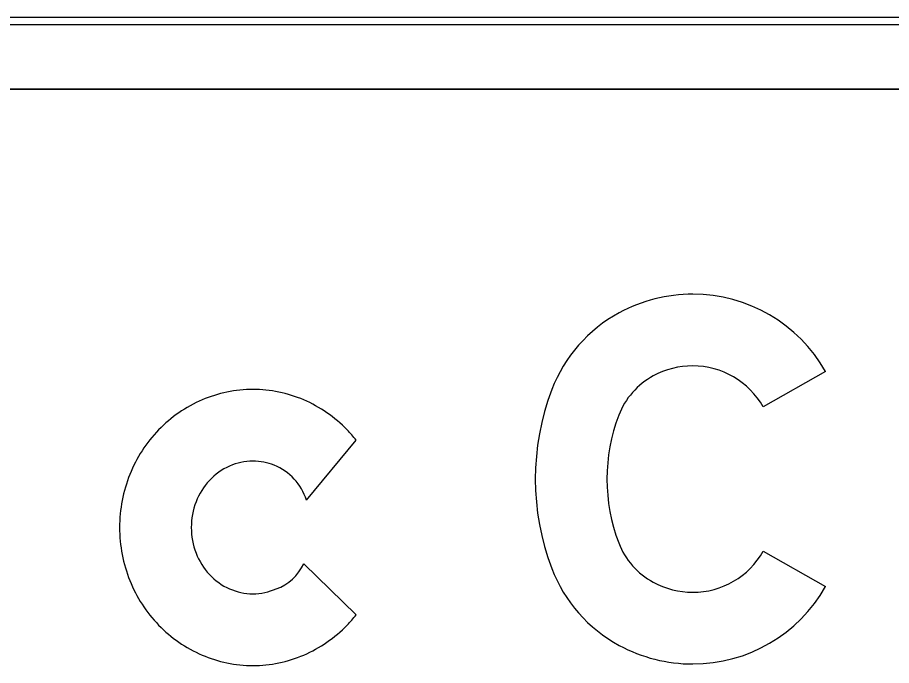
# Model space of a CAD drawing. Extents: x 1806251 to 1809821, y 414895 to 422886.
# Drawn here: x 1809677.3028 to 1809677.5467, y 415112.5003 to 415112.6811 of the extents above; entities that cross this region are included whole.
import ezdxf

# ---------------------------------------------------------------- set-up
doc = ezdxf.new("R2010")
doc.units = 0
for name, color, linetype in [('GSBWFILL', 7, 'Continuous'), ('GSCOLORFILL', 7, 'Continuous'), ('GSOUTLINE', 7, 'Continuous')]:
    doc.layers.add(name, color=color, linetype=linetype)

msp = doc.modelspace()

# ---------------------------------------------------------------- linework, layer by layer
at = {"layer": 'GSBWFILL'}
for p, q in [((1809678.4755928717, 415112.68107287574), (1809676.7145928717, 415112.68107287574)), ((1809676.7145928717, 415112.6610728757), (1809678.4755928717, 415112.6610728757)), ((1809677.3834263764, 415112.5464288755), (1809677.3973138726, 415112.5631928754)), ((1809677.3973138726, 415112.5144528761), (1809677.3827318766, 415112.5287198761))]:
    msp.add_line(p, q, dxfattribs=at)
for points in [[(1809677.5283138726, 415112.58231262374), (1809677.5109142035, 415112.57245101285)], [(1809677.5109142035, 415112.5321947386), (1809677.5283138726, 415112.52233312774)]]:
    msp.add_lwpolyline(points, dxfattribs=at)
for centre, radius, start, end in [((1809677.4912689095, 415112.5606830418), 0.04321482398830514, 90.00000000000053, 118.3756803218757), ((1809677.4912689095, 415112.56131664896), 0.04258121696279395, 29.543259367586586, 90.00000000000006), ((1809677.490216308, 415112.56263176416), 0.04099999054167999, 118.37568032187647, 159.0882708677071), ((1809677.4912689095, 415112.5606830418), 0.023214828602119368, 90.00000000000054, 118.3756803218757), ((1809677.4912689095, 415112.56131664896), 0.02258122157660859, 29.54325936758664, 89.99999999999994), ((1809677.490216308, 415112.56263176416), 0.02099999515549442, 118.37568032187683, 159.08827086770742), ((1809677.368513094, 415112.5413507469), 0.03597211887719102, 90, 113.20470833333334), ((1809677.368513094, 415112.5413507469), 0.03597211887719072, 66.79529166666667, 90), ((1809677.5171960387, 415112.55232287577), 0.06988214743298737, 159.088270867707, 200.9117291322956), ((1809677.3690395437, 415112.5401227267), 0.0373082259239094, 113.20470833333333, 135.9844527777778), ((1809677.3679866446, 415112.5401227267), 0.03730822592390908, 44.015547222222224, 66.79529166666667), ((1809677.5171960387, 415112.55232287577), 0.049882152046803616, 159.08827086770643, 200.9117291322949), ((1809677.3698565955, 415112.5393332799), 0.03844435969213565, 135.9844527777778, 158.18779166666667), ((1809677.3671695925, 415112.5393332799), 0.03844435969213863, 38.362347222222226, 44.015550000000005), ((1809677.368513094, 415112.54130239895), 0.016020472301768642, 90, 114.01492222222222), ((1809677.368513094, 415112.54130239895), 0.01602047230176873, 68.21394722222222, 90), ((1809677.3690490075, 415112.5400995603), 0.017337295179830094, 114.01492222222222, 137.0867861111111), ((1809677.3689315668, 415112.5420956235), 0.015128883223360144, 16.64454444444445, 68.57064444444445), ((1809677.3711319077, 415112.53882287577), 0.03981801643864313, 158.18779166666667, 180), ((1809677.3698824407, 415112.5393247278), 0.018475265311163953, 137.08678611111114, 158.93885000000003), ((1809677.3711856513, 415112.53882287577), 0.0198717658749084, 158.93885, 180), ((1809677.3711319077, 415112.53882287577), 0.03981801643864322, 180, 201.81220833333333), ((1809677.3711856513, 415112.53882287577), 0.019871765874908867, 180, 201.06115), ((1809677.490216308, 415112.5420139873), 0.020999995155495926, 200.91172913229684, 241.62431967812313), ((1809677.3698824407, 415112.5383210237), 0.01847526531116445, 201.06115000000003, 222.91321388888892), ((1809677.4912689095, 415112.5433291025), 0.02258122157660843, 269.99999999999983, 330.4567406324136), ((1809677.370608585, 415112.53430101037), 0.013346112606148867, 289.3607416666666, 335.28027777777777), ((1809677.3690490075, 415112.53754619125), 0.017337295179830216, 222.91321388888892, 245.9850777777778), ((1809677.490216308, 415112.5420139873), 0.0409999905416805, 200.9117291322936, 241.62431967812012), ((1809677.3698565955, 415112.53831247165), 0.03844435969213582, 201.81220833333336, 224.01554722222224), ((1809677.4912689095, 415112.54396270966), 0.023214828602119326, 241.62431967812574, 269.99999999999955), ((1809677.368513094, 415112.5363433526), 0.01602047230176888, 245.98507777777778, 270), ((1809677.368513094, 415112.5363433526), 0.016020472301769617, 270, 294.01492222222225), ((1809677.4912689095, 415112.5433291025), 0.04258121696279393, 270, 330.45674063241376), ((1809677.3671695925, 415112.53831247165), 0.0384443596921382, 315.9844527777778, 321.63765555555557), ((1809677.3690395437, 415112.53752302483), 0.03730822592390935, 224.01554722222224, 246.79529166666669), ((1809677.3679866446, 415112.53752302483), 0.03730822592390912, 293.2047083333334, 315.98445277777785), ((1809677.4912689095, 415112.54396270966), 0.04321482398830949, 241.62431967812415, 269.9999999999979), ((1809677.368513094, 415112.5362950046), 0.03597211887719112, 246.7952916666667, 270.00000000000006), ((1809677.368513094, 415112.5362950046), 0.035972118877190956, 270, 293.2047083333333)]:
    msp.add_arc(centre, radius, start, end, dxfattribs=at)
at = {"layer": 'GSCOLORFILL'}
for p, q in [((1809678.4755928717, 415112.68107287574), (1809676.7145928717, 415112.68107287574)), ((1809678.4755928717, 415112.68107287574), (1809676.7145928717, 415112.68107287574)), ((1809678.4755928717, 415112.68107287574), (1809676.7145928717, 415112.68107287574)), ((1809676.7145928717, 415112.67907287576), (1809678.4755928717, 415112.67907287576)), ((1809676.7145928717, 415112.6610728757), (1809678.4755928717, 415112.6610728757)), ((1809677.3834263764, 415112.5464288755), (1809677.3973138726, 415112.5631928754)), ((1809677.3973138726, 415112.5144528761), (1809677.3827318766, 415112.5287198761))]:
    msp.add_line(p, q, dxfattribs=at)
for points in [[(1809677.5283138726, 415112.58231262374), (1809677.5109142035, 415112.57245101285)], [(1809677.5109142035, 415112.5321947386), (1809677.5283138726, 415112.52233312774)]]:
    msp.add_lwpolyline(points, dxfattribs=at)
for centre, radius, start, end in [((1809677.4912689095, 415112.5606830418), 0.04321482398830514, 90.00000000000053, 118.3756803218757), ((1809677.4912689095, 415112.56131664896), 0.04258121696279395, 29.543259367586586, 90.00000000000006), ((1809677.490216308, 415112.56263176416), 0.04099999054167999, 118.37568032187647, 159.0882708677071), ((1809677.4912689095, 415112.5606830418), 0.023214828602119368, 90.00000000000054, 118.3756803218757), ((1809677.4912689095, 415112.56131664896), 0.02258122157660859, 29.54325936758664, 89.99999999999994), ((1809677.490216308, 415112.56263176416), 0.02099999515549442, 118.37568032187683, 159.08827086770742), ((1809677.368513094, 415112.5413507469), 0.03597211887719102, 90, 113.20470833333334), ((1809677.368513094, 415112.5413507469), 0.03597211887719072, 66.79529166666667, 90), ((1809677.5171960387, 415112.55232287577), 0.06988214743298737, 159.088270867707, 200.9117291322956), ((1809677.3690395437, 415112.5401227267), 0.0373082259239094, 113.20470833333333, 135.9844527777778), ((1809677.3679866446, 415112.5401227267), 0.03730822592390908, 44.015547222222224, 66.79529166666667), ((1809677.5171960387, 415112.55232287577), 0.049882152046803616, 159.08827086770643, 200.9117291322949), ((1809677.3698565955, 415112.5393332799), 0.03844435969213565, 135.9844527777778, 158.18779166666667), ((1809677.3671695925, 415112.5393332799), 0.03844435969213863, 38.362347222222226, 44.015550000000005), ((1809677.368513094, 415112.54130239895), 0.016020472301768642, 90, 114.01492222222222), ((1809677.368513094, 415112.54130239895), 0.01602047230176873, 68.21394722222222, 90), ((1809677.3690490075, 415112.5400995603), 0.017337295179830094, 114.01492222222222, 137.0867861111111), ((1809677.3689315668, 415112.5420956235), 0.015128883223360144, 16.64454444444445, 68.57064444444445), ((1809677.3711319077, 415112.53882287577), 0.03981801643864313, 158.18779166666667, 180), ((1809677.3698824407, 415112.5393247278), 0.018475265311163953, 137.08678611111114, 158.93885000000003), ((1809677.3711856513, 415112.53882287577), 0.0198717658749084, 158.93885, 180), ((1809677.3711319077, 415112.53882287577), 0.03981801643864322, 180, 201.81220833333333), ((1809677.3711856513, 415112.53882287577), 0.019871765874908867, 180, 201.06115), ((1809677.490216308, 415112.5420139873), 0.020999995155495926, 200.91172913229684, 241.62431967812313), ((1809677.3698824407, 415112.5383210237), 0.01847526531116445, 201.06115000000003, 222.91321388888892), ((1809677.4912689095, 415112.5433291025), 0.02258122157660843, 269.99999999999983, 330.4567406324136), ((1809677.370608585, 415112.53430101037), 0.013346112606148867, 289.3607416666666, 335.28027777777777), ((1809677.3690490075, 415112.53754619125), 0.017337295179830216, 222.91321388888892, 245.9850777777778), ((1809677.490216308, 415112.5420139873), 0.0409999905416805, 200.9117291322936, 241.62431967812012), ((1809677.3698565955, 415112.53831247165), 0.03844435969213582, 201.81220833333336, 224.01554722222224), ((1809677.4912689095, 415112.54396270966), 0.023214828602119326, 241.62431967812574, 269.99999999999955), ((1809677.368513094, 415112.5363433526), 0.01602047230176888, 245.98507777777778, 270), ((1809677.368513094, 415112.5363433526), 0.016020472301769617, 270, 294.01492222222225), ((1809677.4912689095, 415112.5433291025), 0.04258121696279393, 270, 330.45674063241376), ((1809677.3671695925, 415112.53831247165), 0.0384443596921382, 315.9844527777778, 321.63765555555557), ((1809677.3690395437, 415112.53752302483), 0.03730822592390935, 224.01554722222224, 246.79529166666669), ((1809677.3679866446, 415112.53752302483), 0.03730822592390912, 293.2047083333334, 315.98445277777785), ((1809677.4912689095, 415112.54396270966), 0.04321482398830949, 241.62431967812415, 269.9999999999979), ((1809677.368513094, 415112.5362950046), 0.03597211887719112, 246.7952916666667, 270.00000000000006), ((1809677.368513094, 415112.5362950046), 0.035972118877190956, 270, 293.2047083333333)]:
    msp.add_arc(centre, radius, start, end, dxfattribs=at)
at = {"layer": 'GSOUTLINE'}
for p, q in [((1809678.4755928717, 415112.68107287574), (1809676.7145928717, 415112.68107287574)), ((1809678.4755928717, 415112.6610728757), (1809676.7145928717, 415112.6610728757)), ((1809677.3834263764, 415112.5464288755), (1809677.3973138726, 415112.5631928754)), ((1809677.3973138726, 415112.5144528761), (1809677.3827318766, 415112.5287198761))]:
    msp.add_line(p, q, dxfattribs=at)
for points in [[(1809677.5283138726, 415112.58231262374), (1809677.5109142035, 415112.57245101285)], [(1809677.5109142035, 415112.5321947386), (1809677.5283138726, 415112.52233312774)]]:
    msp.add_lwpolyline(points, dxfattribs=at)
for centre, radius, start, end in [((1809677.4912689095, 415112.5606830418), 0.04321482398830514, 90.00000000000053, 118.3756803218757), ((1809677.4912689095, 415112.56131664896), 0.04258121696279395, 29.543259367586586, 90.00000000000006), ((1809677.490216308, 415112.56263176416), 0.04099999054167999, 118.37568032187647, 159.0882708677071), ((1809677.4912689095, 415112.5606830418), 0.023214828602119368, 90.00000000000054, 118.3756803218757), ((1809677.4912689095, 415112.56131664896), 0.02258122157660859, 29.54325936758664, 89.99999999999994), ((1809677.490216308, 415112.56263176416), 0.02099999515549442, 118.37568032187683, 159.08827086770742), ((1809677.368513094, 415112.5413507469), 0.035972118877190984, 90, 113.20470833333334), ((1809677.368513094, 415112.5413507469), 0.03597211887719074, 66.79529166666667, 90), ((1809677.5171960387, 415112.55232287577), 0.06988214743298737, 159.088270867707, 200.9117291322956), ((1809677.3690395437, 415112.5401227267), 0.037308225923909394, 113.20470833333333, 135.9844527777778), ((1809677.3679866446, 415112.5401227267), 0.03730822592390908, 44.015547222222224, 66.79529166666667), ((1809677.5171960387, 415112.55232287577), 0.049882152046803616, 159.08827086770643, 200.9117291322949), ((1809677.3698565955, 415112.5393332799), 0.038444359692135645, 135.9844527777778, 158.18779166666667), ((1809677.3671695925, 415112.5393332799), 0.03844435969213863, 38.362347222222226, 44.015550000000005), ((1809677.368513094, 415112.54130239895), 0.016020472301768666, 90, 114.01492222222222), ((1809677.368513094, 415112.54130239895), 0.016020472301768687, 68.21394722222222, 90), ((1809677.3690490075, 415112.5400995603), 0.0173372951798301, 114.01492222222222, 137.0867861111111), ((1809677.3689315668, 415112.5420956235), 0.015128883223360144, 16.64454444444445, 68.57064444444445), ((1809677.3711319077, 415112.53882287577), 0.03981801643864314, 158.18779166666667, 180), ((1809677.3698824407, 415112.5393247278), 0.018475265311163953, 137.08678611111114, 158.93885000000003), ((1809677.3711856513, 415112.53882287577), 0.0198717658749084, 158.93885, 180), ((1809677.3711319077, 415112.53882287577), 0.03981801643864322, 180, 201.81220833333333), ((1809677.3711856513, 415112.53882287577), 0.019871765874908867, 180, 201.06115), ((1809677.490216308, 415112.5420139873), 0.020999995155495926, 200.91172913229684, 241.62431967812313), ((1809677.3698824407, 415112.5383210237), 0.01847526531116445, 201.06115000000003, 222.91321388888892), ((1809677.4912689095, 415112.5433291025), 0.02258122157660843, 269.99999999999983, 330.4567406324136), ((1809677.370608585, 415112.53430101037), 0.013346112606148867, 289.3607416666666, 335.28027777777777), ((1809677.3690490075, 415112.53754619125), 0.017337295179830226, 222.91321388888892, 245.9850777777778), ((1809677.490216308, 415112.5420139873), 0.0409999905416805, 200.9117291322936, 241.62431967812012), ((1809677.3698565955, 415112.53831247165), 0.038444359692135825, 201.81220833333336, 224.01554722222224), ((1809677.4912689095, 415112.54396270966), 0.023214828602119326, 241.62431967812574, 269.99999999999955), ((1809677.368513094, 415112.5363433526), 0.01602047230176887, 245.98507777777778, 270), ((1809677.368513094, 415112.5363433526), 0.016020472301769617, 270, 294.01492222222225), ((1809677.4912689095, 415112.5433291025), 0.04258121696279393, 270, 330.45674063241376), ((1809677.3671695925, 415112.53831247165), 0.03844435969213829, 315.9844527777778, 321.63765555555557), ((1809677.3690395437, 415112.53752302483), 0.03730822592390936, 224.01554722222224, 246.79529166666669), ((1809677.3679866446, 415112.53752302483), 0.03730822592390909, 293.2047083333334, 315.98445277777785), ((1809677.4912689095, 415112.54396270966), 0.04321482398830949, 241.62431967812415, 269.9999999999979), ((1809677.368513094, 415112.5362950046), 0.03597211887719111, 246.7952916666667, 270.00000000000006), ((1809677.368513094, 415112.5362950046), 0.035972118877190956, 270, 293.2047083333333)]:
    msp.add_arc(centre, radius, start, end, dxfattribs=at)

doc.saveas('drawing.dxf')
